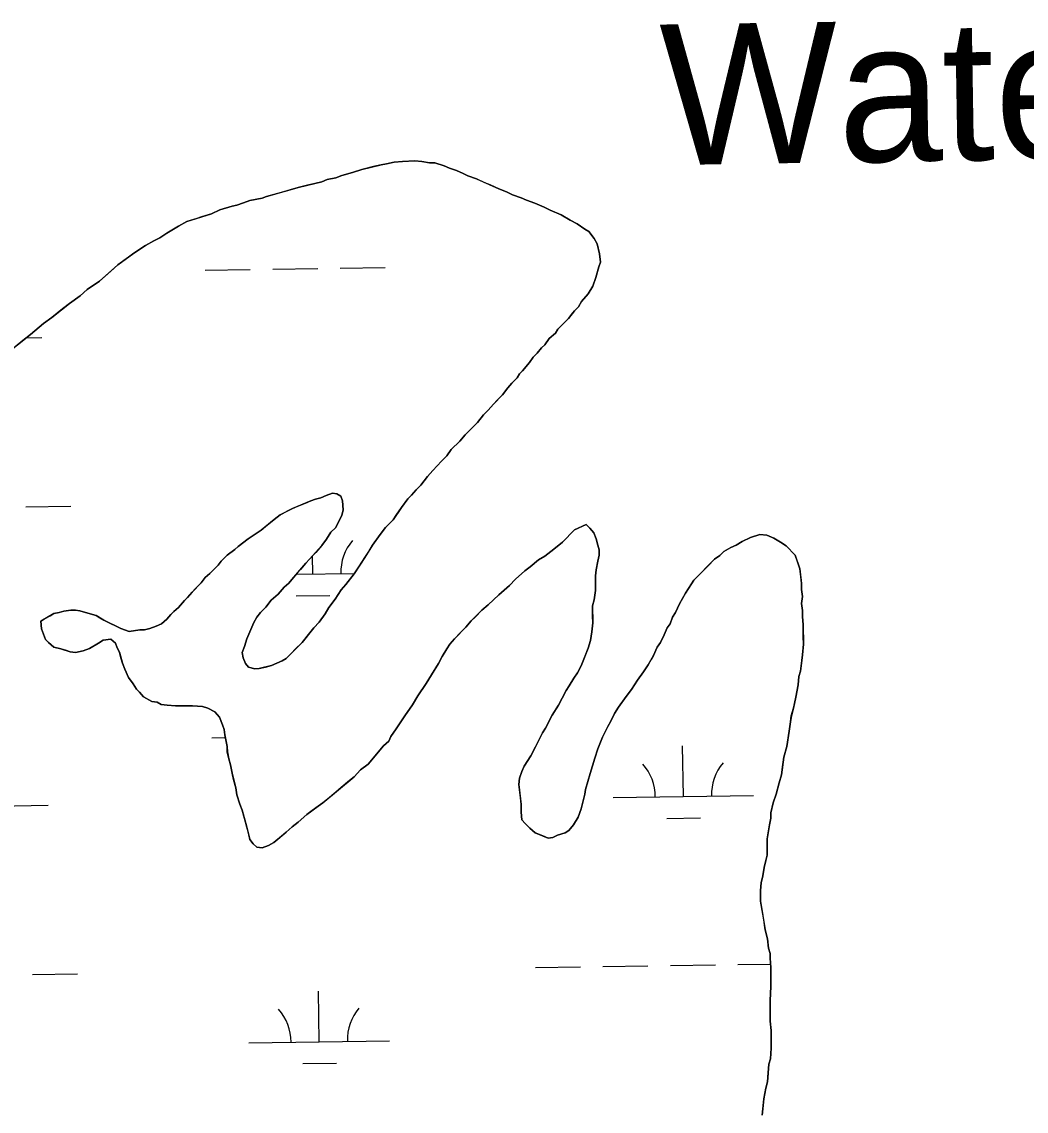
# Model space of a CAD drawing. Extents: x 3767014 to 3805179, y 361544 to 387384.
# Drawn here: x 3795864 to 3796578, y 381952 to 382727 of the extents above; entities that cross this region are included whole.
import ezdxf

# ---------------------------------------------------------------- set-up
doc = ezdxf.new("R2010")
doc.units = 0
for name, color, linetype in [('V-RIVR-IDEN', 7, 'Continuous'), ('V-TOPO-SHOR', 7, 'Continuous'), ('V-WETL-SWMP', 7, 'Continuous')]:
    doc.layers.add(name, color=color, linetype=linetype)

msp = doc.modelspace()

# ---------------------------------------------------------------- linework, layer by layer
at = {"layer": 'V-TOPO-SHOR'}
for points in [[(3796253.929, 382586.25), (3796247.353, 382590.051), (3796239.685, 382593.301), (3796235.302, 382595.472), (3796228.73, 382598.18), (3796222.705, 382600.342), (3796218.873, 382601.968), (3796212.848, 382604.131), (3796208.465, 382606.3), (3796202.989, 382608.467), (3796196.966, 382611.176), (3796193.13, 382612.8), (3796187.105, 382615.512), (3796181.082, 382617.675), (3796177.795, 382619.301), (3796172.865, 382621.47), (3796167.938, 382623.09), (3796164.104, 382624.716), (3796157.534, 382626.876), (3796153.706, 382626.86), (3796148.234, 382627.933), (3796143.31, 382628.459), (3796134.565, 382627.878), (3796128.552, 382627.306), (3796123.088, 382626.192), (3796119.265, 382625.629), (3796114.894, 382624.519), (3796105.609, 382622.295), (3796099.055, 382620.081), (3796091.41, 382617.863), (3796087.042, 382616.206), (3796081.031, 382615.09), (3796077.209, 382613.433), (3796072.294, 382612.319), (3796067.923, 382611.209), (3796061.37, 382609.542), (3796055.361, 382607.879), (3796051.537, 382606.769), (3796045.531, 382605.106), (3796037.883, 382602.888), (3796034.609, 382601.78), (3796025.866, 382600.107), (3796021.497, 382598.448), (3796016.584, 382596.789), (3796013.305, 382596.23), (3796004.569, 382593.459), (3795998.564, 382590.702), (3795991.465, 382588.486), (3795988.189, 382587.381), (3795981.088, 382585.165), (3795975.088, 382581.859), (3795966.906, 382576.907), (3795961.999, 382573.606), (3795957.633, 382571.402), (3795951.632, 382568.097), (3795948.359, 382565.897), (3795943.45, 382562.598), (3795939.635, 382559.847), (3795932.002, 382554.35), (3795927.099, 382549.955), (3795918.923, 382542.814), (3795910.201, 382536.766), (3795905.296, 382532.371), (3795897.663, 382526.874), (3795892.758, 382523.026), (3795885.127, 382516.983), (3795879.131, 382512.584), (3795869.865, 382504.891), (3795864.416, 382500.496), (3795858.964, 382496.099)], [(3796086.937, 382367.419), (3796083.671, 382364.126), (3796080.408, 382359.192), (3796077.146, 382354.806), (3796072.792, 382349.868), (3796068.438, 382344.928), (3796065.714, 382342.184), (3796061.904, 382337.795), (3796059.727, 382335.051), (3796055.916, 382330.662), (3796053.741, 382327.919), (3796050.47, 382325.173), (3796046.116, 382320.233), (3796041.213, 382315.84), (3796037.404, 382310.905), (3796033.593, 382307.063), (3796030.871, 382303.769), (3796028.7, 382299.934), (3796026.533, 382295.004), (3796023.826, 382288.432), (3796022.208, 382282.958), (3796020.584, 382278.577), (3796021.145, 382274.751), (3796022.802, 382270.932), (3796024.999, 382268.206), (3796029.378, 382267.131), (3796032.659, 382267.143), (3796037.027, 382268.253), (3796041.398, 382269.365), (3796049.041, 382272.677), (3796051.767, 382274.327), (3796055.578, 382278.169), (3796058.302, 382280.914), (3796063.205, 382285.856), (3796067.557, 382291.34), (3796071.364, 382296.276), (3796075.175, 382300.12), (3796079.527, 382306.151), (3796082.243, 382310.536), (3796086.593, 382316.567), (3796090.941, 382323.146), (3796094.207, 382326.988), (3796100.192, 382334.666), (3796103.452, 382339.599), (3796107.8, 382346.177), (3796110.516, 382350.562), (3796113.233, 382354.949), (3796118.671, 382362.625), (3796122.478, 382367.561), (3796127.924, 382373.051), (3796130.099, 382376.34), (3796133.904, 382381.823), (3796138.254, 382387.854), (3796140.978, 382390.601), (3796144.242, 382394.441), (3796147.511, 382397.734), (3796152.408, 382403.767), (3796156.217, 382408.156), (3796162.205, 382414.742), (3796166.019, 382418.584), (3796169.281, 382422.973), (3796175.271, 382429.011), (3796179.081, 382433.4), (3796184.526, 382438.89), (3796187.795, 382442.184), (3796192.147, 382447.668), (3796195.416, 382450.961), (3796199.225, 382455.352), (3796201.949, 382458.096), (3796205.76, 382461.939), (3796209.567, 382466.874), (3796212.289, 382470.167), (3796216.1, 382474.009), (3796217.731, 382476.75), (3796219.91, 382478.945), (3796224.806, 382484.981), (3796227.524, 382488.819), (3796230.248, 382491.563), (3796233.512, 382495.403), (3796235.692, 382497.598), (3796238.954, 382501.985), (3796243.312, 382505.831), (3796244.942, 382508.571), (3796248.756, 382512.414), (3796252.567, 382516.258), (3796254.744, 382519), (3796256.919, 382521.742), (3796259.643, 382524.486), (3796261.816, 382528.322), (3796266.715, 382533.809), (3796269.973, 382539.291), (3796272.136, 382545.315), (3796274.292, 382552.978), (3796275.374, 382556.263), (3796274.802, 382562.274), (3796273.133, 382569.377), (3796270.931, 382573.194), (3796267.083, 382578.101), (3796264.343, 382579.731), (3796258.861, 382583.536), (3796253.929, 382586.25)], [(3796011.042, 382203.084), (3796009.928, 382208.001), (3796009.914, 382211.827), (3796008.241, 382220.023), (3796007.679, 382223.846), (3796006.572, 382227.123), (3796004.364, 382232.583), (3796001.066, 382236.396), (3795996.137, 382239.11), (3795992.303, 382240.189), (3795985.194, 382240.707), (3795981.914, 382240.695), (3795978.633, 382240.683), (3795973.165, 382240.66), (3795967.148, 382241.183), (3795962.773, 382241.713), (3795960.031, 382243.341), (3795956.203, 382243.874), (3795950.174, 382247.13), (3795947.427, 382250.401), (3795945.232, 382252.578), (3795943.028, 382256.397), (3795939.731, 382260.757), (3795936.972, 382266.762), (3795935.315, 382271.13), (3795934.207, 382274.952), (3795933.097, 382278.776), (3795931.445, 382282.05), (3795930.339, 382285.325), (3795927.046, 382288.047), (3795921.582, 382287.478), (3795918.309, 382285.278), (3795911.763, 382281.426), (3795907.395, 382279.767), (3795901.931, 382278.653), (3795898.101, 382279.183), (3795894.816, 382280.265), (3795891.531, 382281.344), (3795886.608, 382282.417), (3795882.766, 382285.684), (3795880.57, 382287.863), (3795877.806, 382295.506), (3795877.238, 382300.972), (3795879.964, 382302.623), (3795883.784, 382304.824), (3795886.512, 382306.477), (3795890.335, 382307.038), (3795893.612, 382308.146), (3795898.531, 382308.711), (3795901.812, 382308.724), (3795905.095, 382308.191), (3795910.569, 382306.571), (3795916.591, 382304.955), (3795919.331, 382303.325), (3795922.071, 382301.697), (3795926.454, 382299.526), (3795930.836, 382297.357), (3795934.124, 382295.729), (3795940.147, 382293.566), (3795947.798, 382294.691), (3795951.079, 382294.705), (3795954.9, 382295.813), (3795959.269, 382297.47), (3795963.09, 382299.127), (3795966.904, 382302.422), (3795969.626, 382305.713), (3795971.803, 382307.908), (3795975.073, 382310.657), (3795979.427, 382315.595), (3795981.606, 382317.79), (3795984.873, 382321.63), (3795987.05, 382323.828), (3795991.406, 382328.218), (3795994.126, 382332.056), (3795997.394, 382334.803), (3796003.387, 382340.842), (3796005.562, 382343.585), (3796009.92, 382347.976), (3796015.372, 382351.826), (3796017.551, 382354.021), (3796024.637, 382359.516), (3796028.999, 382362.269), (3796033.906, 382365.568), (3796037.177, 382368.314), (3796043.171, 382373.26), (3796047.534, 382376.557), (3796052.989, 382379.314), (3796056.264, 382380.967), (3796060.086, 382382.624), (3796065.544, 382384.831), (3796069.365, 382386.486), (3796072.64, 382387.594), (3796076.464, 382388.702), (3796080.285, 382390.359), (3796084.654, 382392.016), (3796087.937, 382391.481), (3796090.677, 382389.853), (3796091.783, 382386.576), (3796092.354, 382380.016), (3796091.277, 382376.187), (3796086.937, 382367.419)], [(3796217.251, 382184.766), (3796217.782, 382189.143), (3796219.402, 382194.07), (3796221.028, 382197.904), (3796225.921, 382205.031), (3796229.175, 382211.605), (3796234.055, 382221.469), (3796236.23, 382224.758), (3796241.115, 382234.072), (3796245.46, 382241.197), (3796248.174, 382246.128), (3796250.886, 382251.609), (3796253.061, 382254.898), (3796256.319, 382260.378), (3796259.039, 382264.216), (3796261.752, 382269.148), (3796264.458, 382276.267), (3796266.622, 382281.743), (3796268.242, 382287.218), (3796269.311, 382293.237), (3796269.832, 382299.8), (3796269.813, 382304.722), (3796269.785, 382311.828), (3796270.86, 382316.207), (3796271.929, 382322.773), (3796271.91, 382327.147), (3796271.886, 382333.162), (3796272.416, 382337.539), (3796273.485, 382343.558), (3796274.563, 382347.937), (3796274.546, 382351.762), (3796273.44, 382355.039), (3796272.328, 382359.41), (3796270.671, 382363.778), (3796267.925, 382367.046), (3796265.179, 382369.768), (3796256.993, 382365.91), (3796248.279, 382357.126), (3796242.284, 382352.18), (3796235.743, 382347.234), (3796231.38, 382344.484), (3796225.386, 382339.538), (3796221.569, 382336.789), (3796215.031, 382330.748), (3796210.673, 382326.357), (3796203.044, 382319.764), (3796195.42, 382312.627), (3796191.059, 382308.783), (3796186.159, 382303.841), (3796183.435, 382301.097), (3796179.625, 382296.708), (3796175.812, 382292.864), (3796171.456, 382288.473), (3796168.191, 382284.633), (3796166.017, 382281.344), (3796162.758, 382275.861), (3796160.045, 382270.93), (3796155.156, 382262.709), (3796151.353, 382256.68), (3796145.373, 382247.906), (3796141.572, 382241.33), (3796136.134, 382233.654), (3796132.874, 382228.72), (3796130.156, 382224.336), (3796126.351, 382218.851), (3796124.723, 382215.564), (3796120.909, 382212.269), (3796116.013, 382206.235), (3796112.746, 382202.393), (3796110.026, 382199.102), (3796104.572, 382195.254), (3796100.218, 382190.314), (3796096.95, 382187.568), (3796090.953, 382182.622), (3796087.14, 382179.329), (3796081.143, 382174.383), (3796077.875, 382171.637), (3796074.602, 382169.437), (3796070.242, 382166.138), (3796066.424, 382163.387), (3796060.432, 382157.897), (3796056.072, 382154.599), (3796051.711, 382150.753), (3796048.443, 382148.007), (3796042.991, 382143.612), (3796039.174, 382141.408), (3796034.805, 382139.751), (3796030.975, 382140.282), (3796028.233, 382142.459), (3796026.034, 382145.731), (3796024.922, 382150.1), (3796023.812, 382154.47), (3796022.147, 382160.477), (3796020.484, 382166.486), (3796018.825, 382170.854), (3796016.613, 382177.408), (3796016.046, 382182.325), (3796014.381, 382188.334), (3796013.271, 382192.702), (3796012.152, 382198.713), (3796011.042, 382203.084)], [(3796394.016, 382146.1), (3796395.618, 382155.951), (3796396.693, 382160.874), (3796396.677, 382164.702), (3796398.288, 382171.817), (3796400.451, 382177.84), (3796402.606, 382186.05), (3796404.226, 382191.525), (3796404.756, 382195.354), (3796405.815, 382204.108), (3796407.971, 382211.771), (3796409.569, 382222.714), (3796410.636, 382229.278), (3796411.164, 382233.654), (3796412.784, 382239.128), (3796413.317, 382242.411), (3796414.394, 382246.79), (3796415.999, 382255.545), (3796416.522, 382261.562), (3796417.599, 382265.394), (3796418.131, 382269.224), (3796418.664, 382273.054), (3796419.194, 382276.883), (3796419.71, 382284.541), (3796419.69, 382290.007), (3796419.674, 382293.835), (3796419.657, 382298.209), (3796419.086, 382304.22), (3796419.069, 382308.595), (3796418.502, 382313.514), (3796419.031, 382318.437), (3796418.463, 382323.357), (3796418.447, 382327.729), (3796417.88, 382332.648), (3796417.31, 382338.114), (3796415.651, 382343.03), (3796413.99, 382347.945), (3796411.795, 382350.122), (3796409.599, 382352.301), (3796407.404, 382354.48), (3796403.564, 382357.198), (3796398.634, 382359.911), (3796393.705, 382362.078), (3796388.782, 382362.606), (3796382.228, 382360.393), (3796376.225, 382357.636), (3796371.861, 382354.883), (3796368.039, 382353.229), (3796363.13, 382350.474), (3796360.407, 382347.73), (3796356.591, 382344.981), (3796351.688, 382340.042), (3796347.332, 382335.649), (3796345.153, 382333.453), (3796341.886, 382330.16), (3796340.256, 382327.42), (3796335.908, 382320.842), (3796333.737, 382317.004), (3796331.565, 382313.168), (3796328.855, 382307.142), (3796326.68, 382303.853), (3796325.06, 382298.926), (3796322.883, 382296.184), (3796320.716, 382291.254), (3796318.005, 382285.776), (3796315.832, 382282.487), (3796313.12, 382276.459), (3796311.49, 382273.719), (3796309.319, 382269.883), (3796306.059, 382264.95), (3796301.709, 382258.918), (3796297.361, 382252.338), (3796293.552, 382247.402), (3796288.114, 382239.726), (3796285.399, 382235.342), (3796282.687, 382229.863), (3796280.514, 382226.027), (3796276.717, 382218.358), (3796273.471, 382210.141), (3796271.308, 382203.571), (3796268.07, 382192.622), (3796264.837, 382181.127), (3796264.302, 382177.844), (3796261.611, 382167.446), (3796259.446, 382161.423), (3796256.188, 382155.943), (3796252.923, 382152.101), (3796250.195, 382150.45), (3796244.733, 382148.787), (3796241.461, 382147.134), (3796238.182, 382146.575), (3796234.348, 382148.199), (3796228.872, 382150.364), (3796225.032, 382153.631), (3796221.736, 382156.897), (3796219.539, 382159.623), (3796218.972, 382165.089), (3796218.949, 382170.557), (3796218.382, 382175.477), (3796217.251, 382184.766)], [(3796394.889, 382068.319), (3796394.315, 382074.879), (3796392.648, 382081.434), (3796392.089, 382084.711), (3796391.528, 382088.537), (3796390.408, 382095.095), (3796389.287, 382101.65), (3796389.273, 382105.478), (3796389.257, 382109.306), (3796389.781, 382114.776), (3796390.856, 382119.701), (3796391.925, 382125.72), (3796393, 382130.646), (3796394.078, 382134.478), (3796394.016, 382146.1)], [(3796390.438, 381949.65), (3796390.969, 381954.026), (3796391.487, 381961.137), (3796393.097, 381968.799), (3796394.174, 381973.177), (3796394.694, 381979.741), (3796395.216, 381985.756), (3796396.296, 381989.59), (3796396.812, 381997.245), (3796396.785, 382003.807), (3796396.761, 382009.822), (3796396.189, 382016.382), (3796396.154, 382025.129), (3796396.13, 382031.144), (3796396.638, 382040.989), (3796396.605, 382049.189), (3796396.582, 382054.657), (3796396.011, 382061.217), (3796395.997, 382064.498), (3796394.889, 382068.319)]]:
    msp.add_lwpolyline(points, dxfattribs=at)
at = {"layer": 'V-WETL-SWMP'}
for p, q in [((3795994.271, 382550.645), (3796026.268, 382551.089)), ((3796042.266, 382551.311), (3796074.263, 382551.756)), ((3796090.262, 382551.978), (3796122.259, 382552.423)), ((3795866.802, 382502.44), (3795877.863, 382502.593)), ((3795866.688, 382382.355), (3795898.685, 382382.8)), ((3796070.689, 382334.442), (3796070.511, 382347.28)), ((3796058.993, 382334.28), (3796100.315, 382334.854)), ((3796058.905, 382318.846), (3796082.903, 382319.179)), ((3795998.892, 382218.002), (3796008.626, 382218.137)), ((3796334.348, 382176.227), (3796333.848, 382212.224)), ((3796284.353, 382175.533), (3796384.344, 382176.922)), ((3795782.494, 382168.561), (3795882.484, 382169.95)), ((3796322.564, 382160.631), (3796346.562, 382160.964)), ((3796373.169, 382056.684), (3796396.378, 382057.006)), ((3795871.309, 382049.712), (3795903.306, 382050.157)), ((3796229.182, 382054.684), (3796261.179, 382055.128)), ((3796277.178, 382055.35), (3796309.175, 382055.795)), ((3796325.173, 382056.017), (3796357.17, 382056.462)), ((3796075.31, 382001.799), (3796074.81, 382037.796)), ((3796025.315, 382001.105), (3796125.305, 382002.494)), ((3796063.526, 381986.203), (3796087.523, 381986.537))]:
    msp.add_line(p, q, dxfattribs=at)
for points in [[(3795851.333, 382490.055), (3795869.865, 382504.892), (3795879.13, 382512.584), (3795885.127, 382516.982), (3795897.663, 382526.874), (3795905.296, 382532.372), (3795910.2, 382536.766), (3795918.924, 382542.815), (3795932.001, 382554.35), (3795943.451, 382562.597), (3795951.631, 382568.097), (3795957.632, 382571.402), (3795961.998, 382573.606), (3795966.906, 382576.907), (3795975.088, 382581.86), (3795981.089, 382585.165), (3795998.564, 382590.702), (3796004.568, 382593.46), (3796013.305, 382596.229), (3796016.584, 382596.789), (3796021.498, 382598.448), (3796025.866, 382600.106), (3796034.608, 382601.781), (3796037.884, 382602.888), (3796061.369, 382609.543), (3796072.294, 382612.32), (3796077.21, 382613.433), (3796081.031, 382615.089), (3796087.041, 382616.206), (3796091.409, 382617.864), (3796099.055, 382620.082), (3796105.608, 382622.295), (3796119.264, 382625.63), (3796123.089, 382626.192), (3796128.553, 382627.307), (3796134.565, 382627.878), (3796143.311, 382628.459), (3796148.234, 382627.932), (3796153.706, 382626.86), (3796157.534, 382626.876), (3796164.104, 382624.715), (3796167.938, 382623.09), (3796172.865, 382621.469), (3796177.795, 382619.301), (3796181.082, 382617.674), (3796187.105, 382615.511), (3796202.99, 382608.466), (3796208.466, 382606.301), (3796212.849, 382604.131), (3796218.873, 382601.968), (3796222.706, 382600.343), (3796228.73, 382598.179), (3796235.302, 382595.472), (3796239.685, 382593.302), (3796247.353, 382590.052), (3796253.929, 382586.251), (3796258.861, 382583.536), (3796264.344, 382579.731), (3796267.084, 382578.101), (3796270.931, 382573.195), (3796273.134, 382569.377), (3796274.802, 382562.275), (3796275.373, 382556.263), (3796274.292, 382552.978), (3796272.136, 382545.314), (3796269.973, 382539.291), (3796266.714, 382533.81), (3796261.815, 382528.323), (3796259.643, 382524.487), (3796256.92, 382521.742), (3796252.567, 382516.257), (3796244.943, 382508.572), (3796243.313, 382505.831), (3796238.955, 382501.986), (3796235.691, 382497.599), (3796233.513, 382495.403), (3796230.247, 382491.563), (3796227.524, 382488.818), (3796224.806, 382484.98), (3796219.909, 382478.946), (3796217.73, 382476.75), (3796216.101, 382474.01), (3796212.289, 382470.167), (3796209.568, 382466.875), (3796205.76, 382461.939), (3796199.225, 382455.352), (3796195.415, 382450.962), (3796192.147, 382447.669)], [(3796192.147, 382447.669), (3796187.795, 382442.184), (3796179.081, 382433.4), (3796175.271, 382429.011), (3796169.281, 382422.973), (3796166.018, 382418.585), (3796162.205, 382414.743), (3796156.217, 382408.157), (3796152.407, 382403.768), (3796147.51, 382397.734), (3796144.242, 382394.44), (3796140.977, 382390.6), (3796138.254, 382387.855), (3796133.904, 382381.823), (3796127.924, 382373.051), (3796122.478, 382367.561), (3796118.67, 382362.625), (3796113.233, 382354.948), (3796107.8, 382346.178), (3796100.191, 382334.666), (3796094.207, 382326.987), (3796090.941, 382323.146), (3796086.593, 382316.568), (3796082.243, 382310.536), (3796079.527, 382306.151), (3796075.176, 382300.119), (3796071.364, 382296.276), (3796063.204, 382285.855), (3796051.767, 382274.327), (3796049.04, 382272.676), (3796041.398, 382269.365), (3796032.658, 382267.143), (3796029.378, 382267.13), (3796024.999, 382268.206), (3796022.801, 382270.931), (3796021.146, 382274.752), (3796020.584, 382278.577), (3796022.207, 382282.958), (3796023.825, 382288.432), (3796026.533, 382295.004), (3796028.701, 382299.934), (3796030.872, 382303.77), (3796033.593, 382307.062), (3796037.405, 382310.904), (3796041.213, 382315.84), (3796046.117, 382320.234), (3796050.471, 382325.173), (3796053.741, 382327.919), (3796055.917, 382330.662), (3796065.714, 382342.183), (3796068.437, 382344.928), (3796077.146, 382354.805), (3796080.409, 382359.192), (3796083.67, 382364.126), (3796086.938, 382367.42), (3796091.277, 382376.186), (3796092.355, 382380.017), (3796091.783, 382386.577), (3796090.676, 382389.853), (3796087.936, 382391.482), (3796084.653, 382392.016), (3796080.285, 382390.358), (3796076.464, 382388.703), (3796072.641, 382387.594), (3796069.365, 382386.487), (3796056.264, 382380.967), (3796047.533, 382376.558), (3796043.172, 382373.26), (3796033.907, 382365.568), (3796028.999, 382362.268), (3796024.636, 382359.517), (3796017.55, 382354.021), (3796015.371, 382351.825), (3796009.919, 382347.976), (3796005.562, 382343.584), (3796003.386, 382340.842), (3795997.395, 382334.803), (3795994.125, 382332.056), (3795991.407, 382328.218), (3795984.872, 382321.631), (3795981.606, 382317.79), (3795979.428, 382315.594), (3795975.073, 382310.656), (3795971.803, 382307.909), (3795969.625, 382305.713), (3795966.904, 382302.422), (3795963.09, 382299.126), (3795959.269, 382297.47), (3795954.901, 382295.813), (3795951.078, 382294.704), (3795947.798, 382294.691), (3795940.147, 382293.567), (3795934.124, 382295.73), (3795922.071, 382301.697), (3795916.59, 382304.956), (3795910.569, 382306.572), (3795905.095, 382308.191), (3795901.812, 382308.724), (3795898.531, 382308.711), (3795893.613, 382308.145), (3795890.336, 382307.038)], [(3795890.336, 382307.038), (3795886.511, 382306.476), (3795877.238, 382300.972), (3795877.806, 382295.506), (3795880.571, 382287.862), (3795882.766, 382285.684), (3795886.607, 382282.418), (3795891.532, 382281.344), (3795898.102, 382279.183), (3795901.932, 382278.652), (3795907.395, 382279.767), (3795911.763, 382281.425), (3795918.309, 382285.278), (3795921.581, 382287.478), (3795927.046, 382288.047), (3795930.338, 382285.326), (3795931.444, 382282.05), (3795933.098, 382278.776), (3795935.315, 382271.13), (3795936.973, 382266.762), (3795939.731, 382260.758), (3795943.029, 382256.397), (3795945.231, 382252.578), (3795947.427, 382250.4), (3795950.174, 382247.13), (3795956.202, 382243.874), (3795960.031, 382243.342), (3795962.772, 382241.713), (3795967.148, 382241.183), (3795973.165, 382240.66), (3795985.194, 382240.708), (3795992.304, 382240.19), (3795996.136, 382239.111), (3796001.067, 382236.397), (3796004.363, 382232.583), (3796006.572, 382227.124), (3796007.679, 382223.847), (3796008.241, 382220.022), (3796009.914, 382211.827), (3796009.929, 382208), (3796011.042, 382203.083), (3796012.153, 382198.713), (3796013.271, 382192.703), (3796016.046, 382182.325), (3796016.612, 382177.407), (3796018.825, 382170.854), (3796020.483, 382166.486), (3796023.812, 382154.47), (3796026.033, 382145.731), (3796028.234, 382142.459), (3796030.976, 382140.282), (3796034.806, 382139.751), (3796039.173, 382141.409), (3796042.992, 382143.611), (3796051.712, 382150.754), (3796056.071, 382154.599), (3796060.432, 382157.897), (3796066.425, 382163.388), (3796074.603, 382169.436), (3796077.875, 382171.636), (3796100.218, 382190.315), (3796104.573, 382195.254), (3796110.026, 382199.103), (3796116.012, 382206.235), (3796120.909, 382212.269), (3796124.723, 382215.565), (3796126.35, 382218.852), (3796130.156, 382224.335), (3796132.873, 382228.72), (3796136.134, 382233.654), (3796141.571, 382241.331), (3796145.372, 382247.907), (3796151.352, 382256.679), (3796155.155, 382262.709), (3796160.044, 382270.93), (3796162.758, 382275.862), (3796166.017, 382281.343), (3796168.191, 382284.632), (3796171.456, 382288.473), (3796179.625, 382296.707), (3796183.435, 382301.096), (3796191.06, 382308.782), (3796195.419, 382312.627), (3796203.045, 382319.765), (3796210.674, 382326.357), (3796215.031, 382330.748), (3796221.568, 382336.789), (3796225.385, 382339.538), (3796231.38, 382344.483), (3796235.743, 382347.234), (3796242.285, 382352.181), (3796248.279, 382357.126), (3796256.993, 382365.909), (3796265.179, 382369.769), (3796267.924, 382367.046), (3796270.671, 382363.777), (3796272.329, 382359.409), (3796273.44, 382355.039), (3796274.546, 382351.763), (3796274.562, 382347.936), (3796273.485, 382343.557)], [(3796273.485, 382343.557), (3796272.416, 382337.538), (3796271.886, 382333.162), (3796271.928, 382322.773), (3796270.86, 382316.207), (3796269.784, 382311.829), (3796269.832, 382299.8), (3796269.311, 382293.236), (3796268.242, 382287.218), (3796266.623, 382281.743), (3796261.752, 382269.148), (3796259.038, 382264.216), (3796256.319, 382260.378), (3796253.061, 382254.897), (3796250.886, 382251.608), (3796248.174, 382246.129), (3796245.46, 382241.197), (3796241.114, 382234.072), (3796236.23, 382224.757), (3796234.056, 382221.468), (3796225.92, 382205.032), (3796221.027, 382197.904), (3796219.402, 382194.07), (3796217.781, 382189.143), (3796217.252, 382184.766), (3796218.949, 382170.557), (3796218.971, 382165.089), (3796219.539, 382159.623), (3796221.737, 382156.898), (3796225.031, 382153.631), (3796228.871, 382150.365), (3796238.182, 382146.575), (3796241.46, 382147.135), (3796244.734, 382148.788), (3796250.195, 382150.45), (3796252.923, 382152.101), (3796256.188, 382155.942), (3796259.447, 382161.423), (3796261.61, 382167.446), (3796264.303, 382177.845), (3796264.837, 382181.128), (3796268.071, 382192.623), (3796271.309, 382203.572), (3796273.47, 382210.142), (3796276.718, 382218.357), (3796280.515, 382226.027), (3796282.686, 382229.863), (3796285.399, 382235.341), (3796288.115, 382239.727), (3796293.552, 382247.403), (3796297.36, 382252.339), (3796301.708, 382258.918), (3796306.058, 382264.95), (3796309.319, 382269.884), (3796313.121, 382276.46), (3796315.831, 382282.486), (3796318.005, 382285.775), (3796320.717, 382291.254), (3796322.884, 382296.183), (3796325.061, 382298.926), (3796326.681, 382303.854), (3796328.855, 382307.143), (3796331.565, 382313.168), (3796335.909, 382320.841), (3796340.257, 382327.419), (3796341.887, 382330.16), (3796356.591, 382344.981), (3796360.407, 382347.73), (3796363.13, 382350.475), (3796368.04, 382353.229), (3796371.861, 382354.884), (3796376.225, 382357.635), (3796382.228, 382360.393), (3796388.781, 382362.606), (3796393.704, 382362.079), (3796398.634, 382359.912), (3796403.565, 382357.197), (3796407.404, 382354.479), (3796413.991, 382347.944), (3796417.311, 382338.115), (3796418.446, 382327.73), (3796418.463, 382323.356), (3796419.03, 382318.437), (3796418.502, 382313.514), (3796419.069, 382308.595), (3796419.086, 382304.221), (3796419.657, 382298.209), (3796419.711, 382284.54), (3796419.195, 382276.883), (3796417.6, 382265.394), (3796416.522, 382261.562), (3796415.999, 382255.545), (3796414.394, 382246.79), (3796413.317, 382242.412), (3796412.784, 382239.129), (3796411.165, 382233.655), (3796410.636, 382229.278), (3796409.568, 382222.713), (3796407.972, 382211.771), (3796405.815, 382204.107), (3796404.225, 382191.525)], [(3796404.225, 382191.525), (3796402.606, 382186.051), (3796400.452, 382177.84), (3796398.288, 382171.817), (3796396.676, 382164.703), (3796396.692, 382160.875), (3796395.618, 382155.95), (3796394.017, 382146.101), (3796394.078, 382134.477), (3796393, 382130.646), (3796391.926, 382125.72), (3796390.856, 382119.701), (3796389.782, 382114.776), (3796389.257, 382109.306), (3796389.288, 382101.651), (3796392.649, 382081.434), (3796394.315, 382074.879), (3796394.888, 382068.32), (3796395.997, 382064.497), (3796396.01, 382061.216), (3796396.583, 382054.657), (3796396.637, 382040.988), (3796396.13, 382031.144), (3796396.189, 382016.381), (3796396.761, 382009.822), (3796396.811, 381997.246), (3796396.295, 381989.589), (3796395.217, 381985.757), (3796394.173, 381973.177), (3796393.097, 381968.798), (3796391.487, 381961.137), (3796390.969, 381954.027), (3796390.439, 381949.65)]]:
    msp.add_lwpolyline(points, dxfattribs=at)
for centre, start, end in [((3796125.92, 382335.684), 140.024034, 181.567693), ((3796279.104, 382175.935), 0.024037, 41.567696), ((3796389.579, 382177.469), 140.024034, 181.567693), ((3796020.066, 382001.507), 0.024037, 41.567696), ((3796130.541, 382003.041), 140.024034, 181.567693)]:
    msp.add_arc(centre, 35.246, start, end, dxfattribs=at)

# ---------------------------------------------------------------- texts
at = {"layer": 'V-RIVR-IDEN'}
msp.add_text('Water', height=100, rotation=0.919589, dxfattribs=at).set_placement((3796318.623, 382625.256))

doc.saveas('drawing.dxf')
